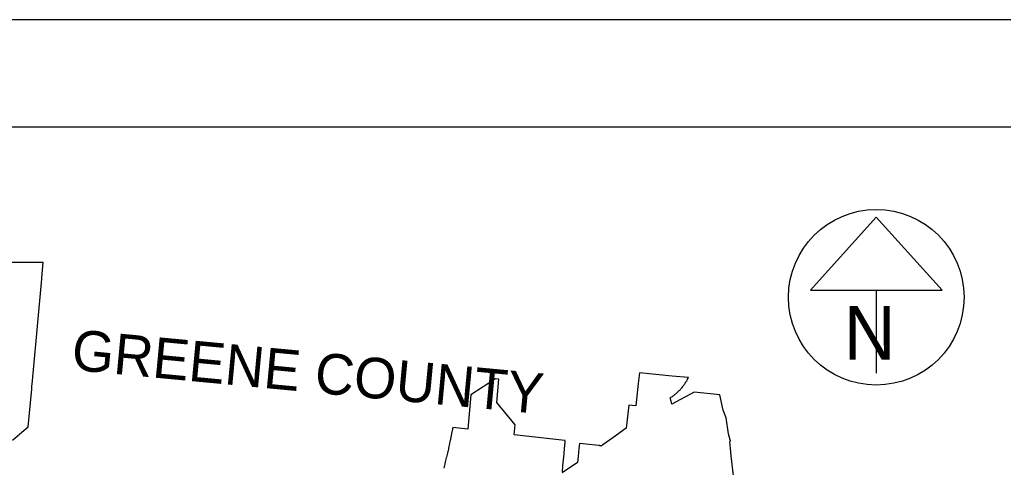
# Model space of a CAD drawing. Extents: x -1.4 to 35.4, y 0 to 22.
# Drawn here: x 26.839 to 31.432, y 19.91 to 22 of the extents above; entities that cross this region are included whole.
import ezdxf

# ---------------------------------------------------------------- set-up
doc = ezdxf.new("R2010")
doc.units = 0
for name, color, linetype in [('GM_X_County_Text', 7, 'Continuous'), ('SH_Border', 7, 'Continuous'), ('SH_Cut_Line', 7, 'Continuous'), ('SH_Masking', 7, 'Continuous'), ('SH_Text', 7, 'Continuous')]:
    doc.layers.add(name, color=color, linetype=linetype)

msp = doc.modelspace()

# ---------------------------------------------------------------- linework, layer by layer
at = {"layer": 'GM_X_County_Text'}
for points in [[(26.8046, 20.0372), (26.8481, 20.0739), (26.8785, 20.0999), (26.895, 20.2758), (26.896, 20.2866), (26.8975, 20.3027), (26.8983, 20.3115), (26.9006, 20.3365), (26.9017, 20.3482), (26.9419, 20.7898), (26.9422, 20.7935), (26.9423, 20.7944), (26.9489, 20.8665), (24.4897, 20.8665)], [(30.1724, 19.871), (30.1622, 19.9638), (30.1585, 19.9979), (30.155, 20.0295), (30.1584, 20.0332), (30.1485, 20.0662), (30.1376, 20.1412), (30.1242, 20.1776), (30.1084, 20.2483), (29.9886, 20.2607), (29.8848, 20.2047), (29.8809, 20.219), (29.8766, 20.2346), (29.8801, 20.2369), (29.8807, 20.2373), (29.8835, 20.2391), (29.8869, 20.2414), (29.8902, 20.2439), (29.8936, 20.2464), (29.8968, 20.2489), (29.9001, 20.2515), (29.9033, 20.2542), (29.9064, 20.2569), (29.9095, 20.2597), (29.9125, 20.2625), (29.9155, 20.2654), (29.9185, 20.2684), (29.9214, 20.2713), (29.9242, 20.2744), (29.927, 20.2775), (29.9297, 20.2806), (29.9324, 20.2838), (29.935, 20.287), (29.9376, 20.2903), (29.9401, 20.2936), (29.9425, 20.2969), (29.9449, 20.3003), (29.9473, 20.3038), (29.9495, 20.3073), (29.9517, 20.3108), (29.9539, 20.3144), (29.956, 20.318), (29.958, 20.3216), (29.9618, 20.329), (29.8857, 20.3361), (29.7326, 20.3509), (29.7273, 20.3017), (29.7162, 20.197), (29.6834, 20.2009), (29.6715, 20.0925), (29.6088, 20.0485), (29.5771, 20.0263), (29.5626, 20.0161), (29.5547, 20.0094), (29.5512, 20.0108), (29.5487, 20.0114), (29.5466, 20.0118), (29.5441, 20.0122), (29.5274, 20.0139), (29.5273, 20.0139), (29.4693, 20.0201), (29.4525, 20.0218), (29.451, 20.0096), (29.45, 19.9982), (29.4466, 19.9611), (29.444, 19.9331), (29.3729, 19.8841)], [(29.3733, 19.8889), (29.3757, 19.9168), (29.3808, 19.9741), (29.3832, 20.0014), (29.384, 20.0096), (29.3859, 20.0321), (29.3863, 20.032), (29.3865, 20.0333), (29.3867, 20.0358), (29.3853, 20.036), (29.1484, 20.0614), (29.1531, 20.1086), (29.0672, 20.2132), (29.0772, 20.3223), (29.0611, 20.3237), (28.946, 20.2487), (28.931, 20.089), (28.8617, 20.0967), (28.861, 20.0935), (28.8609, 20.0928), (28.8605, 20.091), (28.8599, 20.0878), (28.858, 20.0787), (28.8575, 20.0764), (28.8487, 20.0339), (28.848, 20.0305), (28.8462, 20.0216), (28.8415, 19.9991), (28.8411, 19.9971), (28.8368, 19.9767), (28.8317, 19.9571), (28.8311, 19.9547), (28.8261, 19.9356), (28.8257, 19.934), (28.8211, 19.9128), (28.8195, 19.9059)]]:
    msp.add_lwpolyline(points, dxfattribs=at)
at = {"layer": 'SH_Border'}
msp.add_lwpolyline([(1.5, 21.5), (33.5, 21.5), (33.5, 0.5), (1.5, 0.5)], close=True, dxfattribs=at)
at = {"layer": 'SH_Cut_Line'}
msp.add_lwpolyline([(0, 0), (34, 0), (34, 22), (0, 22)], close=True, dxfattribs=at)
at = {"layer": 'SH_Masking'}
msp.add_circle((30.8391, 20.7042), 0.41, dxfattribs=at)
at = {"layer": 'SH_Text'}
for p, q in [((30.8391, 21.0779), (30.5315, 20.7367)), ((31.1467, 20.7367), (30.8391, 21.0779)), ((30.5315, 20.7367), (31.1467, 20.7367)), ((30.8391, 20.7367), (30.8391, 20.3499))]:
    msp.add_line(p, q, dxfattribs=at)
msp.add_circle((30.8391, 20.7042), 0.41, dxfattribs=at)

# ---------------------------------------------------------------- texts
at = {"layer": 'GM_X_County_Text'}
msp.add_text('GREENE COUNTY', height=0.189394, rotation=354.6158, dxfattribs=at).set_placement((27.0759, 20.3661))
at = {"layer": 'SH_Text'}
msp.add_text('N', height=0.25, dxfattribs=at).set_placement((30.6878, 20.4129))

doc.saveas('drawing.dxf')
